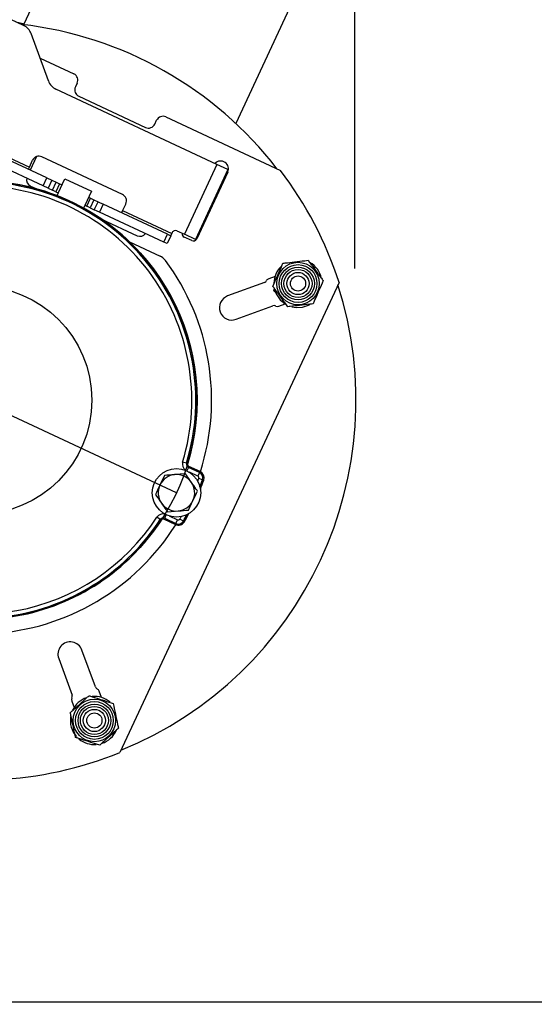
# Model space of a CAD drawing. Header units: inches. Extents: x 170 to 284, y 215 to 248.
# Tile 840 of 1056: x 236.429 to 236.577, y 225.237 to 225.521. Entities that reach past the tile are written whole.
import ezdxf

# ---------------------------------------------------------------- set-up
doc = ezdxf.new("R2010")
doc.units = ezdxf.units.IN
doc.header["$LTSCALE"] = 0.25
doc.header["$MEASUREMENT"] = 0
doc.layers.add('ANNOTATIONS', color=1, linetype='Continuous')
doc.layers.add('RH FRONT OF HOOD', color=7, linetype='Continuous')
doc.styles.add('ARIAL', font='arial.ttf', dxfattribs={"height": 0.09375})
doc.dimstyles.new('STANDARD$0', dxfattribs={"dimtxt": 0.09375, "dimasz": 0.09375, "dimexe": 0.03125, "dimexo": 0.046875, "dimgap": 0.09, "dimtad": 0, "dimtih": 1, "dimtoh": 1, "dimdec": 4, "dimzin": 0, "dimdsep": 46, "dimtxsty": 'ARIAL', "dimcen": 0.09, "dimadec": 0, "dimazin": 0, "dimtfac": 1, "dimtdec": 4, "dimtofl": 0, "dimtmove": 0, "dimatfit": 1, "dimfxl": 1, "dimtolj": 1, "dimtzin": 0, "dimarcsym": 0})

# ---------------------------------------------------------------- blocks, each defined once
blk = doc.blocks.new('*D83')
at = {"layer": 'ANNOTATIONS', "color": 0, "lineweight": -2, "transparency": 16777216}
for p, q in [((235.2910738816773, 225.6576941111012), (235.2910738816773, 226.3915711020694)), ((236.5255283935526, 225.4495179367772), (236.5255283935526, 226.3915711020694)), ((235.3848238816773, 226.3603211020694), (235.5980270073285, 226.3603211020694)), ((236.4317783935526, 226.3603211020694), (236.2185752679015, 226.3603211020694))]:
    blk.add_line(p, q, dxfattribs=at)
at = {"layer": 'ANNOTATIONS', "color": 0, "transparency": 16777216}
for points in [[(235.3848238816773, 226.3759461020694), (235.3848238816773, 226.3446961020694), (235.2910738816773, 226.3603211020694)], [(236.4317783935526, 226.3759461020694), (236.4317783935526, 226.3446961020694), (236.5255283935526, 226.3603211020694)]]:
    blk.add_solid(points, dxfattribs=at)
at = {"layer": 'defpoints', "color": 0, "transparency": 16777216}
for p in [(236.5255283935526, 226.3603211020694), (235.2910738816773, 225.6108191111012), (236.5255283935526, 225.4026429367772)]:
    blk.add_point(p, dxfattribs=at)
at = {"layer": 'ANNOTATIONS', "color": 0, "transparency": 16777216, "insert": (235.908301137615, 226.3603211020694), "char_height": 0.09375, "attachment_point": 5, "style": 'ARIAL'}
blk.add_mtext('\\A1;DIM "A"', dxfattribs=at)
blk = doc.blocks.new('*D86')
at = {"layer": 'ANNOTATIONS', "color": 0, "lineweight": -2, "transparency": 16777216}
for p, q in [((236.2367764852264, 225.2379811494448), (237.5713035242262, 225.2379811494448)), ((237.5400535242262, 225.1442311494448), (237.5400535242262, 222.8822775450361)), ((237.5400535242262, 220.1854637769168), (237.5400535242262, 222.4474173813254)), ((237.0748839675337, 220.0917137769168), (237.5713035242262, 220.0917137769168))]:
    blk.add_line(p, q, dxfattribs=at)
at = {"layer": 'ANNOTATIONS', "color": 0, "transparency": 16777216}
for points in [[(237.5244285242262, 225.1442311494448), (237.5556785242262, 225.1442311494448), (237.5400535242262, 225.2379811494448)], [(237.5244285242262, 220.1854637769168), (237.5556785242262, 220.1854637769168), (237.5400535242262, 220.0917137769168)]]:
    blk.add_solid(points, dxfattribs=at)
at = {"layer": 'defpoints', "color": 0, "transparency": 16777216}
for p in [(236.1899014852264, 225.2379811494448), (237.0280089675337, 220.0917137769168), (237.5400535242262, 220.0917137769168)]:
    blk.add_point(p, dxfattribs=at)
at = {"layer": 'ANNOTATIONS', "color": 0, "transparency": 16777216, "insert": (237.5400535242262, 222.6648474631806), "char_height": 0.09375, "attachment_point": 5, "style": 'ARIAL'}
blk.add_mtext('\\A1;TOTAL\\PHEIGHT', dxfattribs=at)

msp = doc.modelspace()

# ---------------------------------------------------------------- linework, layer by layer
at = {"layer": 'RH FRONT OF HOOD'}
for p, q in [((236.4300600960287, 225.5198272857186), (236.4461459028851, 225.554323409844)), ((236.4299742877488, 225.5196231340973), (236.3864838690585, 225.539903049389)), ((236.5072854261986, 225.525813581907), (236.4911996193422, 225.4913174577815)), ((236.4277072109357, 225.5206802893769), (236.4301905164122, 225.5201069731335)), ((236.4371267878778, 225.5035824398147), (236.4321544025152, 225.5172439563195)), ((236.4347384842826, 225.5101442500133), (236.444458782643, 225.5056116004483)), ((236.4454376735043, 225.5029221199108), (236.4449387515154, 225.5018521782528)), ((236.4857788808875, 225.4795330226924), (236.4393069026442, 225.5012032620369)), ((236.4459176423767, 225.4991626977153), (236.4651765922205, 225.4901821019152)), ((236.4020925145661, 225.4925047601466), (236.431628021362, 225.4787321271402)), ((236.4366783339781, 225.4756327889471), (236.4027627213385, 225.491447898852)), ((236.467866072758, 225.4911609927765), (236.4683649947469, 225.4922309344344)), ((236.4710544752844, 225.4932098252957), (236.5040864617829, 225.4778067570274)), ((236.4356092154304, 225.4733400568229), (236.4016936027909, 225.4891551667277)), ((236.431628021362, 225.4787321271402), (236.43255459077, 225.4807191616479)), ((236.43371435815, 225.4817719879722), (236.431892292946, 225.4778645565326)), ((236.4584770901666, 225.4708643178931), (236.4352440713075, 225.4816980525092)), ((236.4314394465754, 225.4783277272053), (236.431628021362, 225.4787321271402)), ((236.4857788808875, 225.4795330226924), (236.4763706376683, 225.4593569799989)), ((236.4889581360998, 225.4780505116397), (236.4795498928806, 225.4578744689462)), ((236.4888890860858, 225.4772639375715), (236.4799370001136, 225.458066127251)), ((236.4889581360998, 225.4780505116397), (236.4857788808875, 225.4795330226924)), ((236.4890900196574, 225.4779890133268), (236.4889581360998, 225.4780505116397)), ((236.4356092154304, 225.4733400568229), (236.4366783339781, 225.4756327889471)), ((236.4366783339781, 225.4756327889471), (236.4381419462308, 225.4749502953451)), ((236.4381419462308, 225.4749502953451), (236.4370728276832, 225.4726575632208)), ((236.4381419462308, 225.4749502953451), (236.4393830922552, 225.474371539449)), ((236.4383139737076, 225.4720788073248), (236.4393830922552, 225.474371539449)), ((236.4393830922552, 225.474371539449), (236.440319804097, 225.4739347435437)), ((236.4399655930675, 225.4712342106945), (236.4418900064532, 225.4753611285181)), ((236.4418900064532, 225.4753611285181), (236.4495324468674, 225.471797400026)), ((236.4319873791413, 225.4732797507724), (236.4338165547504, 225.4724267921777)), ((236.4370728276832, 225.4726575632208), (236.4356092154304, 225.4733400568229)), ((236.4370728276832, 225.4726575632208), (236.4383139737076, 225.4720788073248)), ((236.4392506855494, 225.4716420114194), (236.4383139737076, 225.4720788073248)), ((236.440319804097, 225.4739347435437), (236.4392506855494, 225.4716420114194)), ((236.4392506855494, 225.4716420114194), (236.4399941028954, 225.4712953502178)), ((236.440319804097, 225.4739347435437), (236.441063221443, 225.473588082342)), ((236.4495324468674, 225.471797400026), (236.4476080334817, 225.4676704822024)), ((236.4481983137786, 225.4674696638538), (236.4492674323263, 225.4697623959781)), ((236.4487056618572, 225.4700243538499), (236.4492674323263, 225.4697623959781)), ((236.450204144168, 225.4693256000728), (236.4491350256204, 225.4670328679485)), ((236.4492674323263, 225.4697623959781), (236.450204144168, 225.4693256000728)), ((236.450204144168, 225.4693256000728), (236.4514452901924, 225.4687468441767)), ((236.4503761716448, 225.4664541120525), (236.4514452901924, 225.4687468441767)), ((236.4514452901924, 225.4687468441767), (236.4529089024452, 225.4680643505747)), ((236.4476365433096, 225.4677316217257), (236.4481983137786, 225.4674696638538)), ((236.4491350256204, 225.4670328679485), (236.4481983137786, 225.4674696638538)), ((236.4491350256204, 225.4670328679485), (236.4503761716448, 225.4664541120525)), ((236.4518397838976, 225.4657716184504), (236.4503761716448, 225.4664541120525)), ((236.4529089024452, 225.4680643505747), (236.4518397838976, 225.4657716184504)), ((236.4704339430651, 225.4571010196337), (236.4518397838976, 225.4657716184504)), ((236.4715030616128, 225.4593937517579), (236.4529089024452, 225.4680643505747)), ((236.45852941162, 225.4661878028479), (236.4583408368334, 225.465783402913)), ((236.4594559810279, 225.4681748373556), (236.45852941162, 225.4661878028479)), ((236.45852941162, 225.4661878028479), (236.4727434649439, 225.4595596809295)), ((236.4524741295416, 225.46372662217), (236.4627099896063, 225.458953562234)), ((236.4742307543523, 225.4603548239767), (236.4763706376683, 225.4593569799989)), ((236.4704339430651, 225.4571010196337), (236.4715030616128, 225.4593937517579)), ((236.4724583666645, 225.4589482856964), (236.4713892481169, 225.4566555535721)), ((236.4715030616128, 225.4593937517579), (236.4724583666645, 225.4589482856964)), ((236.4724583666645, 225.4589482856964), (236.4727434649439, 225.4595596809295)), ((236.4728860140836, 225.4598653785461), (236.4727434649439, 225.4595596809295)), ((236.4785026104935, 225.457544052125), (236.4763321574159, 225.4585561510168)), ((236.4795498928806, 225.4578744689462), (236.4763706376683, 225.4593569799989)), ((236.479745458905, 225.4577832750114), (236.4795498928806, 225.4578744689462)), ((236.4605450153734, 225.4571718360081), (236.4693394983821, 225.4530709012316)), ((236.4713892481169, 225.4566555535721), (236.4704339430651, 225.4571010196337)), ((236.5000875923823, 225.4459968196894), (236.5000824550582, 225.4459858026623)), ((236.5025351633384, 225.4472240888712), (236.5006966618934, 225.4465549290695)), ((236.5210018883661, 225.4454871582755), (236.4577519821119, 225.3098472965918)), ((236.4994733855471, 225.4454276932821), (236.4888475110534, 225.4415601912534)), ((236.502173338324, 225.4430492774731), (236.5023350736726, 225.4437349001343)), ((236.502173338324, 225.4430492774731), (236.5023350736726, 225.4437349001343)), ((236.502927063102, 225.4423396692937), (236.502173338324, 225.4430492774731)), ((236.502927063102, 225.4423396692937), (236.502173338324, 225.4430492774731)), ((236.4912932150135, 225.4348406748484), (236.5019190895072, 225.4387081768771)), ((236.5027444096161, 225.438672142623), (236.5027554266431, 225.4386670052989)), ((236.503580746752, 225.4386309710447), (236.505419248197, 225.4393001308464)), ((236.4740920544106, 225.3847946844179), (236.4167737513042, 225.4115226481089)), ((236.4769925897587, 225.3933316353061), (236.4758740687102, 225.3936695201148)), ((236.4775336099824, 225.3921219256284), (236.4770631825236, 225.3911130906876)), ((236.4807508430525, 225.3906217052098), (236.4775336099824, 225.3921219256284)), ((236.4808933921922, 225.3909274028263), (236.4776761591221, 225.392427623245)), ((236.470620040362, 225.3897808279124), (236.4693289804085, 225.3870308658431)), ((236.4766741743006, 225.3902946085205), (236.4736471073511, 225.3900377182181)), ((236.4802570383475, 225.3895627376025), (236.4778146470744, 225.3907016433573)), ((236.4807508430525, 225.3906217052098), (236.4802570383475, 225.3895627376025)), ((236.4816276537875, 225.3885296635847), (236.4805263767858, 225.3889201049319)), ((236.4775640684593, 225.3798085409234), (236.4788551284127, 225.3825585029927)), ((236.4694167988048, 225.377085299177), (236.4684389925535, 225.3777249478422)), ((236.4706912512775, 225.3774484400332), (236.4711616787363, 225.3784572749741)), ((236.4715099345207, 225.3792947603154), (236.4745370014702, 225.3795516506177)), ((236.4719598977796, 225.3781460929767), (236.4744022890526, 225.3770071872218)), ((236.4705487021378, 225.3771427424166), (236.473765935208, 225.3756425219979)), ((236.4706912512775, 225.3774484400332), (236.4739084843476, 225.3759482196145)), ((236.4739084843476, 225.3759482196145), (236.4744022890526, 225.3770071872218)), ((236.4760746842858, 225.3766212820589), (236.4750677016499, 225.3772139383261)), ((236.4506787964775, 225.328823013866), (236.4468112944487, 225.3394488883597)), ((236.4400917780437, 225.3370031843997), (236.4439592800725, 225.326377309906)), ((236.4512479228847, 225.3282088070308), (236.4512369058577, 225.3282139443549)), ((236.4524751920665, 225.3257612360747), (236.4518060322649, 225.3275997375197)), ((236.4438820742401, 225.3247156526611), (236.4445512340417, 225.3228771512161)), ((236.4439232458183, 225.325551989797), (236.4439181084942, 225.32554097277))]:
    msp.add_line(p, q, dxfattribs=at)
at = {"layer": 'RH FRONT OF HOOD', "flags": 128}
for points in [[(236.4399655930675, 225.4712342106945), (236.4395613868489, 225.470551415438), (236.4395423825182, 225.4705257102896)], [(236.4473373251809, 225.4668908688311), (236.4473448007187, 225.4669219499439), (236.4476080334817, 225.4676704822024)], [(236.5073415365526, 225.4384468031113), (236.5086608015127, 225.4382211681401), (236.5104716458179, 225.4383262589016)], [(236.5104716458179, 225.4383262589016), (236.5121935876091, 225.4388964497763), (236.5125712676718, 225.439093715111)]]:
    msp.add_lwpolyline(points, dxfattribs=at)
at = {"layer": 'RH FRONT OF HOOD'}
for centre, radius in [((236.4167737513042, 225.4115226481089), 0.06324374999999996), ((236.5091671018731, 225.4451510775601), 0.006122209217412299), ((236.5091671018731, 225.4451510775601), 0.005447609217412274), ((236.5091671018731, 225.4451510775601), 0.004722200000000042), ((236.5091671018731, 225.4451510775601), 0.004047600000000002), ((236.5091671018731, 225.4451510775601), 0.003204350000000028), ((236.5091671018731, 225.4451510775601), 0.002192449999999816), ((236.4167737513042, 225.4115226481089), 0.03288675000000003), ((236.4740920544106, 225.3847946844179), 0.006982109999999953), ((236.4504021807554, 225.31912929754), 0.006122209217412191), ((236.4504021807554, 225.31912929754), 0.005447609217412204), ((236.4504021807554, 225.31912929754), 0.004722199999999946), ((236.4504021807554, 225.31912929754), 0.004047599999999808), ((236.4504021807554, 225.31912929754), 0.003204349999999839), ((236.4504021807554, 225.31912929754), 0.002192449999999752)]:
    msp.add_circle(centre, radius, dxfattribs=at)
for centre, radius, start, end in [((236.4167737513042, 225.4115226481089), 0.1091165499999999, 37.71248535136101, 83.37832329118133), ((236.4281924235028, 225.5158019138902), 0.004216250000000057, 20.00000000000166, 65.00000000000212), ((236.4436034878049, 225.5037774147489), 0.002023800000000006, 335.0000000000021, 65.00000000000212), ((236.4410887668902, 225.505024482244), 0.004216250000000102, 199.9999999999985, 244.9999999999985), ((236.4467729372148, 225.5009968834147), 0.002023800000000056, 155.0000000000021, 244.9999999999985), ((236.4701991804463, 225.4913756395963), 0.002023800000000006, 64.99999999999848, 155.0000000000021), ((236.4660318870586, 225.4920162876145), 0.002023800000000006, 245.0000000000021, 335.0000000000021), ((236.4343887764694, 225.4798638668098), 0.002023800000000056, 64.99999999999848, 154.9999999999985), ((236.4868256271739, 225.4782261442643), 0.002276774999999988, 334.9999999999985, 135.9783186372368), ((236.4167737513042, 225.4115226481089), 0.1096225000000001, 18.04907980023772, 37.20422750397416), ((236.4167737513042, 225.4115226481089), 0.06324374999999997, 343.1913908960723, 90.80860910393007), ((236.4167737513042, 225.4115226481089), 0.06290645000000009, 343.1913908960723, 90.80860910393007), ((236.4328426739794, 225.4751139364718), 0.002023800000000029, 167.5133253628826, 245.0000000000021), ((236.4167737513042, 225.4115226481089), 0.06173800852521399, 343.1913908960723, 90.80860910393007), ((236.4576217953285, 225.4690301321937), 0.002023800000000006, 335.0000000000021, 65.00000000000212), ((236.4738031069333, 225.459437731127), 0.001011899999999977, 65.00000000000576, 155.0000000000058), ((236.4635652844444, 225.4607877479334), 0.002023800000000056, 244.9999999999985, 322.4866746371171), ((236.4767883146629, 225.4595343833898), 0.001079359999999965, 173.2099568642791, 244.9999999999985), ((236.4789587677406, 225.458522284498), 0.00107936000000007, 244.9999999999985, 334.9999999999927), ((236.4676289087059, 225.4494025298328), 0.00404759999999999, 36.68088615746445, 65.00000000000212), ((236.4167737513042, 225.4115226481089), 0.06746000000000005, 342.1779442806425, 36.68088615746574), ((236.5091671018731, 225.4451510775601), 0.006948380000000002, 134.4116779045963, 179.0980562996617), ((236.5091671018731, 225.4451510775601), 0.006948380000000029, 12.25522428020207, 60.3400894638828), ((236.4991042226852, 225.4464419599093), 0.001079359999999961, 290.0000000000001, 334.9999999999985), ((236.5010658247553, 225.4455406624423), 0.001079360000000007, 109.9999999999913, 155.0000000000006), ((236.4167737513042, 225.4115226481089), 0.1091165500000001, 292.2360865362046, 17.76391346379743), ((236.5091671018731, 225.4451510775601), 0.006948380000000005, 193.2403361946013, 240.1550163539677), ((236.4900703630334, 225.4382004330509), 0.003575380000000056, 110.0000000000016, 289.999999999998), ((236.5022882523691, 225.4376939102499), 0.001079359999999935, 64.99999999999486, 109.999999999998), ((236.5032115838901, 225.4396452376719), 0.001079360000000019, 245.0000000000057, 290.0000000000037), ((236.4779612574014, 225.3930390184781), 0.002180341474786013, 163.1913908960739, 233.5612339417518), ((236.4779612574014, 225.3930390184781), 0.001011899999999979, 163.1913908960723, 245.0000000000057), ((236.4779612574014, 225.3930390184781), 0.0006746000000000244, 163.1913908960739, 244.9999999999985), ((236.4740920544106, 225.3847946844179), 0.005261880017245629, 94.85075079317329, 154.8507510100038), ((236.4740920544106, 225.3847946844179), 0.005261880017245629, 34.85075090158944, 94.85075079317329), ((236.4800380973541, 225.3890932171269), 0.0005180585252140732, 340.4787969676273, 65.00000000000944), ((236.4800380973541, 225.3890932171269), 0.001686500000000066, 340.4787969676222, 65.00000000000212), ((236.4800380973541, 225.3890932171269), 0.002023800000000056, 340.4787969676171, 64.99999999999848), ((236.4740920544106, 225.3847946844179), 0.005261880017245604, 154.8507510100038, 214.8507509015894), ((236.4740920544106, 225.3847946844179), 0.005261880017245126, 334.8507510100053, 34.85075090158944), ((236.4167737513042, 225.4115226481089), 0.06764075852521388, 339.7525556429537, 340.4787969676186), ((236.4167737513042, 225.4115226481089), 0.06880919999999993, 338.6624944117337, 340.4787969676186), ((236.4167737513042, 225.4115226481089), 0.06914649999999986, 338.2315382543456, 340.4787969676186), ((236.4740920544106, 225.3847946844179), 0.00526188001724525, 214.8507509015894, 274.8507507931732), ((236.4740920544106, 225.3847946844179), 0.00526188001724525, 274.8507507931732, 334.8507510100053), ((236.4167737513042, 225.4115226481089), 0.06173800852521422, 234.1079504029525, 326.80860910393), ((236.4702636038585, 225.3765313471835), 0.002180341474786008, 76.43876604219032, 146.80860910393), ((236.4167737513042, 225.4115226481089), 0.06764075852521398, 329.5212030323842, 330.2474443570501), ((236.4167737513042, 225.4115226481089), 0.06880919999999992, 329.5212030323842, 331.3375055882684), ((236.4167737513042, 225.4115226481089), 0.06914649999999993, 329.5212030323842, 331.7684617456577), ((236.4167737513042, 225.4115226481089), 0.06324375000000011, 233.3949629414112, 326.80860910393), ((236.4167737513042, 225.4115226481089), 0.06290645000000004, 233.5513207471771, 326.80860910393), ((236.4167737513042, 225.4115226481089), 0.06745999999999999, 273.3191138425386, 327.8220557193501), ((236.4702636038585, 225.3765313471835), 0.001011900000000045, 65.00000000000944, 146.8086091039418), ((236.4702636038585, 225.3765313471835), 0.0006746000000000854, 65.00000000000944, 146.8086091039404), ((236.474621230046, 225.3774767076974), 0.002023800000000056, 244.9999999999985, 329.5212030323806), ((236.474621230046, 225.3774767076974), 0.001686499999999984, 244.9999999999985, 329.5212030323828), ((236.474621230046, 225.3774767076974), 0.0005180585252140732, 245.0000000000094, 329.5212030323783), ((236.4434515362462, 225.3382260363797), 0.003575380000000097, 20.00000000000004, 200.0000000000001), ((236.4516930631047, 225.3291921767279), 0.001079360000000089, 200.0000000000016, 245.0000000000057), ((236.4507917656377, 225.3272305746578), 0.001079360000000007, 19.99999999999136, 64.99999999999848), ((236.4448963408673, 225.325084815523), 0.001079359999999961, 154.9999999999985, 199.9999999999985), ((236.4429450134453, 225.3260081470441), 0.001079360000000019, 335.0000000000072, 20.00000000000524), ((236.4504021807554, 225.31912929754), 0.006948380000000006, 109.3489262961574, 154.5761272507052), ((236.4504021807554, 225.31912929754), 0.006948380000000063, 49.1341324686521, 95.16792025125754), ((236.4504021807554, 225.31912929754), 0.006948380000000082, 170.3369113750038, 221.7067636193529), ((236.4504021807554, 225.31912929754), 0.006948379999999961, 288.4603095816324, 336.5545039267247), ((236.4504021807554, 225.31912929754), 0.00694838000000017, 230.1949830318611, 274.4084362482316), ((236.4167737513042, 225.4115226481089), 0.1096225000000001, 272.7957724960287, 291.9509201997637)]:
    msp.add_arc(centre, radius, start, end, dxfattribs=at)
for points, knots in [([(236.4314321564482, 225.4780791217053), (236.4314132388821, 225.4780943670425), (236.4313753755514, 225.4781248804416), (236.4313899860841, 225.4782149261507), (236.4314247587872, 225.4782942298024), (236.4314394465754, 225.4783277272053)], [0, 0, 0, 0, 0.3657824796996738, 0.7321101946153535, 1, 1, 1, 1]), ([(236.4583408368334, 225.465783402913), (236.4583187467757, 225.4657396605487), (236.458274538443, 225.4656521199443), (236.4582139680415, 225.4656022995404), (236.4581725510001, 225.4656133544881), (236.4581550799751, 225.4656180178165)], [0, 0, 0, 0, 0.3660576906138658, 0.7325829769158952, 1, 1, 1, 1]), ([(236.5048166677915, 225.4510165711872), (236.505020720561, 225.4510400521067), (236.5060860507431, 225.4511626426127), (236.5082218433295, 225.4514084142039), (236.5105185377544, 225.451672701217), (236.5117562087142, 225.4518151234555), (236.5120715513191, 225.4518514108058)], [0, 0, 0, 0, 0.08872718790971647, 0.4632318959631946, 0.8632384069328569, 1, 1, 1, 1]), ([(236.5120715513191, 225.4518514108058), (236.5126651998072, 225.4510510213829), (236.513859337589, 225.4494410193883), (236.5153961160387, 225.4473690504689), (236.5162010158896, 225.4462838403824), (236.5164219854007, 225.4459859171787)], [0, 0, 0, 0, 0.4176583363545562, 0.8401294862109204, 1, 1, 1, 1]), ([(236.5019122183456, 225.4443162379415), (236.5023085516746, 225.4452305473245), (236.5031057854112, 225.4470697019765), (236.5041317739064, 225.4494365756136), (236.5046691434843, 225.4506762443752), (236.5048166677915, 225.4510165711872)], [0, 0, 0, 0, 0.4176583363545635, 0.8401294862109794, 0.9999999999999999, 0.9999999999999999, 0.9999999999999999, 0.9999999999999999]), ([(236.5164219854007, 225.4459859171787), (236.5160256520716, 225.4450716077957), (236.515228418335, 225.4432324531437), (236.5142024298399, 225.4408655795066), (236.513665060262, 225.439625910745), (236.5135175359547, 225.439285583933)], [0, 0, 0, 0, 0.4176583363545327, 0.8401294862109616, 1, 1, 1, 1]), ([(236.5062626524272, 225.4384507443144), (236.5056690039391, 225.4392511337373), (236.5044748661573, 225.4408611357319), (236.5029380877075, 225.4429331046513), (236.5021331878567, 225.4440183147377), (236.5019122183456, 225.4443162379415)], [0, 0, 0, 0, 0.4176583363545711, 0.840129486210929, 1, 1, 1, 1]), ([(236.5135175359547, 225.439285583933), (236.5132021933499, 225.4392492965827), (236.5119645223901, 225.4391068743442), (236.5096678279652, 225.4388425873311), (236.5075320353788, 225.43859681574), (236.5064667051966, 225.4384742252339), (236.5062626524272, 225.4384507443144)], [0, 0, 0, 0, 0.1367615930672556, 0.5367681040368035, 0.9112728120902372, 1, 1, 1, 1]), ([(236.4736471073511, 225.3900377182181), (236.4735753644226, 225.3900316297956), (236.4725531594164, 225.3899448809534), (236.471551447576, 225.389859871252), (236.470620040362, 225.3897808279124)], [0, 0, 0, 0, 0.07018448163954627, 1, 1, 1, 1]), ([(236.4784101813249, 225.3878015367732), (236.4782523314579, 225.3880282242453), (236.4776647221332, 225.3888720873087), (236.4770926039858, 225.3896937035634), (236.4766741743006, 225.3902946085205)], [0, 0, 0, 0, 0.2686306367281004, 1, 1, 1, 1]), ([(236.4693289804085, 225.3870308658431), (236.4692983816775, 225.3869656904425), (236.4688624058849, 225.3860370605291), (236.4684351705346, 225.3851270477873), (236.468037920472, 225.3842809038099)], [0, 0, 0, 0, 0.07018447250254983, 1, 1, 1, 1]), ([(236.4801461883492, 225.385308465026), (236.4800004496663, 225.385517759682), (236.4794345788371, 225.3863304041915), (236.4788466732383, 225.3871746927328), (236.4784101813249, 225.3878015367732)], [0, 0, 0, 0, 0.2575476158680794, 1, 1, 1, 1]), ([(236.468037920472, 225.3842809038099), (236.4684563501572, 225.3836799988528), (236.4690284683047, 225.3828583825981), (236.4696160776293, 225.3820145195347), (236.4697739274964, 225.3817878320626)], [0, 0, 0, 0, 0.7313693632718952, 0.9999999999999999, 0.9999999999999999, 0.9999999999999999, 0.9999999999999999]), ([(236.4788551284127, 225.3825585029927), (236.4788857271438, 225.3826236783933), (236.4793217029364, 225.3835523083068), (236.4797489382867, 225.3844623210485), (236.4801461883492, 225.385308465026)], [0, 0, 0, 0, 0.07018447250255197, 1, 1, 1, 1]), ([(236.4697739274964, 225.3817878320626), (236.4702104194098, 225.3811609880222), (236.4707983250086, 225.3803166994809), (236.4713641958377, 225.3795040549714), (236.4715099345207, 225.3792947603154)], [0, 0, 0, 0, 0.7424523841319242, 1, 1, 1, 1]), ([(236.4745370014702, 225.3795516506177), (236.4746087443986, 225.3795577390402), (236.4756309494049, 225.3796444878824), (236.4766326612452, 225.3797294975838), (236.4775640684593, 225.3798085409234)], [0, 0, 0, 0, 0.07018448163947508, 1, 1, 1, 1]), ([(236.4434524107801, 225.3213722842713), (236.444191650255, 225.3220405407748), (236.4456786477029, 225.3233847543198), (236.4475923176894, 225.3251146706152), (236.4485946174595, 225.3260207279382), (236.4488697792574, 225.3262694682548)], [0, 0, 0, 0, 0.4176583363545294, 0.8401294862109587, 1, 1, 1, 1]), ([(236.4488697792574, 225.3262694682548), (236.4491718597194, 225.3261719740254), (236.450357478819, 225.3257893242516), (236.4525575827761, 225.3250792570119), (236.4546035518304, 225.3244189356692), (236.4556240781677, 225.3240895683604), (236.4558195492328, 225.3240264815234)], [0, 0, 0, 0, 0.1367615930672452, 0.5367681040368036, 0.9112728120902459, 1, 1, 1, 1]), ([(236.4558195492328, 225.3240264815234), (236.4560286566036, 225.3230521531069), (236.4564492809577, 225.3210922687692), (236.4569905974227, 225.3185700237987), (236.4572741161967, 225.3172489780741), (236.4573519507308, 225.3168863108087)], [0, 0, 0, 0, 0.4176583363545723, 0.8401294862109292, 1, 1, 1, 1]), ([(236.4449848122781, 225.3142321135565), (236.4447757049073, 225.315206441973), (236.4443550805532, 225.3171663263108), (236.4438137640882, 225.3196885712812), (236.4435302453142, 225.3210096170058), (236.4434524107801, 225.3213722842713)], [0, 0, 0, 0, 0.4176583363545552, 0.8401294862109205, 1, 1, 1, 1]), ([(236.4573519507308, 225.3168863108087), (236.4566127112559, 225.3162180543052), (236.4551257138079, 225.3148738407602), (236.4532120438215, 225.3131439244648), (236.4522097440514, 225.3122378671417), (236.4519345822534, 225.3119891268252)], [0, 0, 0, 0, 0.4176583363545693, 0.8401294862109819, 0.9999999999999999, 0.9999999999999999, 0.9999999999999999, 0.9999999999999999]), ([(236.4519345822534, 225.3119891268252), (236.4517391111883, 225.3120522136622), (236.450718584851, 225.312381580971), (236.4486726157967, 225.3130419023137), (236.4464725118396, 225.3137519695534), (236.44528689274, 225.3141346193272), (236.4449848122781, 225.3142321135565)], [0, 0, 0, 0, 0.08872718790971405, 0.4632318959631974, 0.8632384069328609, 1, 1, 1, 1])]:
    msp.add_open_spline(points, degree=3, knots=knots, dxfattribs=at)

# ---------------------------------------------------------------- dimensions: what is measured, and where the dimension line sits
at = {"layer": 'ANNOTATIONS'}
dim = msp.add_linear_dim(base=(236.5255283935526, 226.3603211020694), p1=(235.2910738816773, 225.6108191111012), p2=(236.5255283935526, 225.4026429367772), text='DIM "A"', dimstyle='STANDARD$0', dxfattribs=at)
dim.commit()
dim.dimension.update_dxf_attribs({"geometry": '*D83', "text_midpoint": (235.908301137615, 226.3603211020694)})
dim = msp.add_linear_dim(base=(237.5400535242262, 220.0917137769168), p1=(236.1899014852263, 225.2379811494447), p2=(237.0280089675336, 220.0917137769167), angle=90, text='TOTAL\\PHEIGHT', dimstyle='STANDARD$0', dxfattribs=at)
dim.commit()
dim.dimension.update_dxf_attribs({"geometry": '*D86', "text_midpoint": (237.5400535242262, 222.6648474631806)})

doc.saveas('drawing.dxf')
